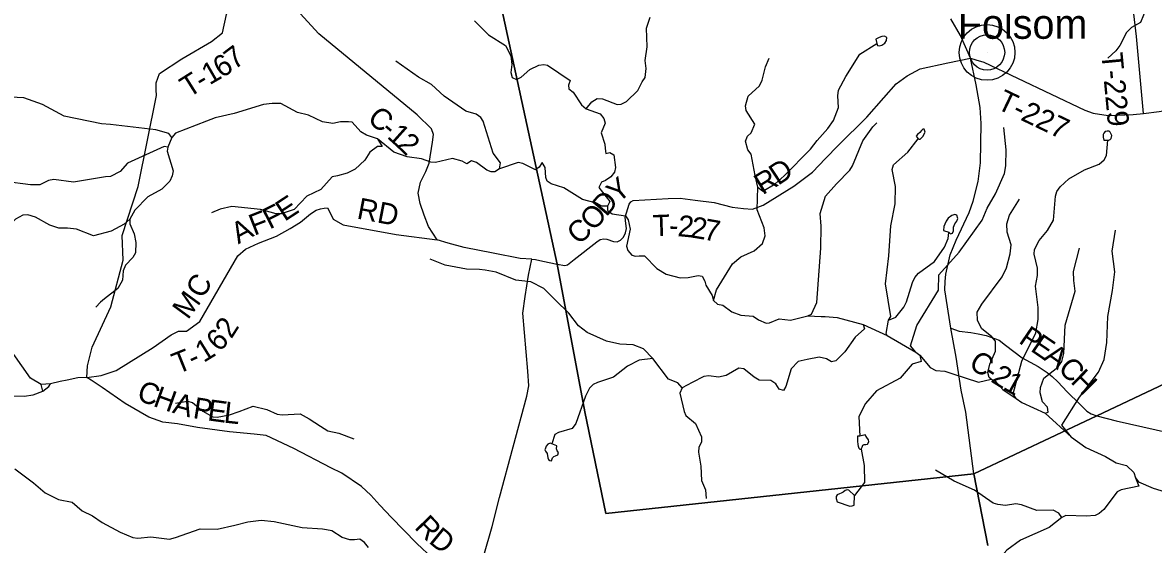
# Model space of a CAD drawing. Extents: x 1525783 to 1900577, y 218250 to 627376.
# Drawn here: x 1644767 to 1660708, y 393753 to 401114 of the extents above; entities that cross this region are included whole.
import ezdxf

# ---------------------------------------------------------------- set-up
doc = ezdxf.new("R2010")
doc.units = 0
for name, color, linetype in [('GM_X_County_Road', 7, 'Continuous'), ('GM_X_County_Road_Text', 7, 'Continuous'), ('GM_X_Major_River', 7, 'Continuous'), ('GM_X_Minor_Lake', 7, 'Continuous'), ('GM_X_Minor_River', 7, 'Continuous'), ('GM_X_State_Route', 7, 'Continuous'), ('GM_X_Township', 7, 'Continuous'), ('GM_X_Township_Road', 7, 'Continuous'), ('GM_X_Township_Road_Text', 7, 'Continuous'), ('GM_X_Township_ROW', 7, 'Continuous'), ('GM_X_Unincorporated', 7, 'Continuous'), ('GM_X_Unincorporated_Location', 7, 'Continuous'), ('GM_X_Unincorporated_Text', 7, 'Continuous')]:
    doc.layers.add(name, color=color, linetype=linetype)

msp = doc.modelspace()

# ---------------------------------------------------------------- linework, layer by layer
at = {"layer": 'GM_X_County_Road'}
for points in [[(1651268, 393598), (1651388, 394007), (1651490, 394416), (1651875, 395845), (1651905, 395992), (1651888, 396197), (1651820, 397016), (1651853, 397252), (1651899, 397551), (1651946, 397777), (1651782, 397784), (1651402, 397860), (1650993, 397940), (1650768, 398002), (1650612, 398048), (1650488, 398239), (1650427, 398398), (1650370, 398560), (1650345, 398709), (1650378, 398864), (1650453, 399013), (1650499, 399129), (1650543, 399427), (1650561, 399534), (1650533, 399613), (1650328, 399812), (1648943, 400956), (1648474, 401474)], [(1657852, 396802), (1657969, 396761), (1658133, 396743), (1658239, 396725), (1658350, 396698), (1658430, 396674), (1658534, 396636), (1658625, 396565), (1658858, 396383), (1659085, 396263), (1659213, 396177), (1659281, 396122), (1659361, 396046), (1659494, 395905), (1659672, 395732), (1659772, 395633), (1659829, 395596), (1659913, 395569), (1660182, 395497), (1660937, 395327)], [(1650547, 393558), (1650322, 393765), (1650134, 393960), (1649968, 394133), (1649805, 394307), (1649674, 394446), (1649544, 394571), (1649267, 394760), (1649112, 394832), (1648592, 395104), (1648202, 395289), (1648032, 395310), (1647684, 395341), (1647230, 395404), (1646951, 395453), (1646744, 395478), (1646545, 395546), (1646214, 395743), (1645886, 395968), (1645735, 396071), (1645673, 396107), (1645544, 396105), (1645393, 396068), (1645294, 396049), (1645159, 396020), (1645030, 396007), (1644878, 396100), (1644544, 396575)]]:
    msp.add_lwpolyline(points, dxfattribs=at)
at = {"layer": 'GM_X_Major_River'}
for points in [[(1651138, 401138), (1651334, 400941), (1651575, 400790), (1651650, 400647), (1651664, 400522), (1651651, 400410), (1651668, 400340), (1651730, 400309), (1651797, 400346), (1651916, 400453), (1652045, 400512), (1652114, 400523), (1652166, 400512), (1652488, 400296), (1652463, 400230), (1652467, 400178), (1652530, 400133), (1652645, 399955), (1652710, 399898), (1652910, 399826), (1652961, 399761), (1652980, 399696), (1652921, 399559), (1652977, 399400), (1652980, 399336), (1652989, 399267), (1653044, 399279), (1653101, 399250), (1653127, 399069), (1653111, 399005), (1653058, 398940), (1652985, 398885), (1652930, 398865), (1652889, 398789), (1653047, 398591), (1653013, 398525), (1653012, 398461), (1653079, 398418), (1653264, 398388), (1653305, 398333), (1653330, 398201), (1653279, 397961), (1653298, 397901), (1653357, 397832), (1653409, 397819), (1653460, 397826), (1653532, 397825), (1653710, 397645), (1653838, 397565), (1654036, 397513), (1654148, 397517), (1654291, 397548), (1654345, 397535), (1654386, 397464), (1654399, 397408), (1654490, 397265), (1654507, 397194), (1654563, 397143), (1654639, 397130), (1654764, 397033), (1654890, 396987), (1655066, 396971), (1655142, 396922), (1655248, 396876), (1655298, 396880), (1655433, 396936), (1655591, 396918), (1655837, 396978), (1656027, 396969), (1656081, 396967), (1656248, 396954), (1656618, 396856), (1656953, 396701), (1657361, 396464), (1657415, 396423), (1657561, 396249), (1657641, 396206), (1657770, 396198), (1657879, 396157), (1658241, 396040), (1658422, 396082), (1658478, 396059), (1658585, 395938), (1658776, 395809), (1658856, 395754), (1659181, 395604), (1659554, 395265), (1659755, 395120), (1660032, 394994), (1660182, 394906), (1660330, 394868), (1660431, 394767), (1660456, 394693)], [(1660456, 394693), (1660499, 394638), (1660705, 394547), (1660937, 394478)]]:
    msp.add_lwpolyline(points, dxfattribs=at)
at = {"layer": 'GM_X_Minor_Lake'}
for points in [[(1656810, 400818), (1656819, 400792), (1656841, 400787), (1656881, 400797), (1656922, 400824), (1656946, 400860), (1656949, 400902), (1656917, 400920), (1656879, 400917), (1656841, 400905), (1656795, 400882)], [(1656795, 400882), (1656810, 400818)], [(1657394, 399474), (1657402, 399468), (1657422, 399469), (1657457, 399509), (1657490, 399566), (1657478, 399609), (1657456, 399611), (1657438, 399591), (1657414, 399564), (1657385, 399534), (1657365, 399512)], [(1657365, 399512), (1657394, 399474)], [(1660064, 399453), (1660080, 399455), (1660097, 399463), (1660111, 399481), (1660122, 399523), (1660100, 399569), (1660083, 399583), (1660056, 399582), (1660030, 399576), (1660012, 399556), (1660002, 399533), (1659999, 399499), (1660008, 399454)], [(1660008, 399454), (1660064, 399453)], [(1657823, 398156), (1657848, 398132), (1657876, 398142), (1657891, 398175), (1657890, 398228), (1657911, 398275), (1657935, 398311), (1657950, 398351), (1657937, 398395), (1657907, 398405), (1657869, 398394), (1657816, 398355), (1657787, 398315), (1657768, 398272), (1657756, 398238), (1657749, 398180)], [(1657749, 398180), (1657823, 398156)], [(1656572, 395279), (1656538, 395279), (1656538, 395241), (1656539, 395211), (1656542, 395161), (1656548, 395137), (1656555, 395113), (1656571, 395098), (1656589, 395098), (1656604, 395126), (1656612, 395154), (1656630, 395163), (1656654, 395163), (1656679, 395169), (1656699, 395198), (1656690, 395230), (1656670, 395261), (1656647, 395297)], [(1656647, 395297), (1656572, 395279)], [(1652227, 395170), (1652203, 395182), (1652173, 395167), (1652150, 395141), (1652136, 395111), (1652129, 395086), (1652139, 395069), (1652160, 395037), (1652169, 394975), (1652181, 394950), (1652199, 394938), (1652221, 394934), (1652236, 394976), (1652254, 394993), (1652280, 395001), (1652312, 395018), (1652321, 395050), (1652301, 395072), (1652294, 395103), (1652297, 395145)], [(1652297, 395145), (1652227, 395170)], [(1656496, 394443), (1656415, 394518), (1656393, 394525), (1656361, 394515), (1656337, 394492), (1656308, 394476), (1656282, 394465), (1656252, 394451), (1656237, 394429), (1656235, 394401), (1656252, 394353), (1656431, 394292), (1656462, 394295), (1656488, 394305)], [(1656488, 394305), (1656496, 394443)]]:
    msp.add_lwpolyline(points, dxfattribs=at)
at = {"layer": 'GM_X_Minor_River'}
for points in [[(1661366, 402944), (1661384, 402875), (1661359, 402810), (1661334, 402624), (1661238, 402279), (1661245, 402227), (1661322, 402055), (1661348, 401925), (1661341, 401863), (1661292, 401797), (1661217, 401763), (1661030, 401734), (1660903, 401672), (1660706, 401505), (1660649, 401434), (1660628, 401378), (1660611, 401322), (1660525, 401116), (1660402, 401044), (1660330, 400973), (1660237, 400790), (1660180, 400713), (1660064, 400611)], [(1652710, 399898), (1652791, 399995), (1652866, 400045), (1652942, 400040), (1653149, 399956), (1653203, 399961), (1653278, 400002), (1653439, 400154), (1653499, 400277), (1653542, 400340), (1653558, 400464), (1653542, 400578), (1653573, 400770), (1653564, 401037), (1653612, 401190)], [(1655131, 398792), (1655200, 398737), (1655374, 398840), (1655504, 398950), (1655873, 399328), (1655969, 399451), (1656120, 399618), (1656198, 399733), (1656267, 399914), (1656258, 400080), (1656270, 400160), (1656373, 400353), (1656569, 400666), (1656810, 400818)], [(1646869, 399491), (1646830, 399548), (1646644, 399599), (1646007, 399674), (1645877, 399684), (1645354, 399795), (1645049, 399960), (1644786, 400054), (1644310, 400074), (1644120, 400131), (1644011, 400173), (1643901, 400281), (1643781, 400327), (1643567, 400347), (1643314, 400413), (1643185, 400483), (1643126, 400502), (1643072, 400513)], [(1651491, 399052), (1651506, 399136), (1651400, 399274), (1651259, 399721), (1651226, 399774), (1651159, 399821), (1651015, 399865), (1650710, 400075), (1650531, 400240), (1650346, 400344), (1650030, 400568)], [(1654507, 397194), (1654549, 397346), (1654774, 397713), (1654894, 397811), (1655081, 397892), (1655199, 397998), (1655235, 398107), (1655221, 398220), (1655123, 398474), (1655131, 398792), (1655093, 398955), (1655038, 399258), (1654993, 399317), (1654957, 399440), (1654986, 399510), (1655037, 399557), (1655091, 399682), (1654968, 399873), (1654958, 399939), (1654996, 400074), (1655157, 400222), (1655194, 400303), (1655239, 400491), (1655293, 400612)], [(1649248, 399712), (1649141, 399692), (1648993, 399714), (1648798, 399808), (1648643, 399844), (1648405, 399974), (1648283, 399974), (1648164, 399960), (1647751, 399833), (1647482, 399771), (1647357, 399721), (1646924, 399552), (1646869, 399491), (1646812, 399358), (1646803, 399298), (1646889, 399024), (1646876, 398952), (1646844, 398875), (1646730, 398764), (1646532, 398657), (1646347, 398470), (1646277, 398341), (1646279, 398277), (1646339, 398136), (1646363, 398013), (1646357, 397867), (1646321, 397798), (1646217, 397693), (1646184, 397610), (1646174, 397480), (1646108, 397365), (1645921, 397218), (1645866, 397172), (1645799, 397099)], [(1653013, 398525), (1652932, 398524), (1652855, 398566), (1652661, 398617), (1652398, 398784), (1652218, 398837), (1652163, 398878), (1652144, 398930), (1652134, 399071), (1652089, 399140), (1652050, 399074), (1651997, 399039), (1651818, 399126), (1651751, 399138), (1651491, 399052), (1651424, 399007), (1651372, 399008), (1651312, 399031), (1651164, 399142), (1651094, 399163), (1651027, 399120), (1650963, 399157), (1650826, 399198), (1650589, 399138), (1650521, 399145), (1650389, 399193), (1650187, 399221), (1650000, 399288), (1649769, 399475), (1649613, 399527), (1649534, 399573), (1649414, 399707), (1649362, 399716), (1649310, 399715), (1649248, 399712)], [(1655837, 396978), (1655888, 397003), (1655963, 397164), (1656022, 397934), (1656027, 398244), (1656012, 398422), (1656084, 398667), (1656239, 398841), (1656431, 399034), (1656468, 399093), (1656612, 399447), (1656752, 399643), (1656809, 399698)], [(1657361, 396464), (1657283, 396556), (1657372, 396839), (1657681, 397340), (1657682, 397556), (1657972, 397874), (1658294, 398325), (1658365, 398496), (1658483, 398696), (1658608, 398984), (1658626, 399094), (1658632, 399318), (1658599, 399633)], [(1646812, 399358), (1646760, 399365), (1646244, 399133), (1646140, 399012), (1646006, 398945), (1645934, 398940), (1645482, 398865), (1645207, 398900), (1645132, 398885), (1645007, 398827), (1644877, 398823), (1644516, 398873), (1644407, 398859), (1644113, 398754), (1643984, 398732)], [(1649769, 399475), (1649837, 399365), (1649771, 399368), (1649661, 399288), (1649591, 399173), (1649455, 399045), (1649342, 398989), (1649207, 398954)], [(1656974, 396916), (1657005, 396969), (1656933, 397429), (1656978, 397825), (1657005, 398245), (1657068, 398558), (1657074, 398800), (1657026, 399042), (1657043, 399105), (1657247, 399284), (1657394, 399474)], [(1658776, 395809), (1658732, 395878), (1658856, 396340), (1659051, 396737), (1659086, 396927), (1659083, 397093), (1659046, 397398), (1659073, 397544), (1659074, 397652), (1659028, 397849), (1659033, 397913), (1659099, 398038), (1659215, 398180), (1659298, 398329), (1659330, 398663), (1659349, 398731), (1659394, 398796), (1659514, 398912), (1659737, 399035), (1659944, 399117), (1660016, 399176), (1660045, 399239), (1660064, 399453)], [(1649207, 398954), (1649130, 398937), (1648973, 398761), (1648775, 398664), (1648595, 398477), (1648410, 398416), (1648340, 398415), (1648119, 398475), (1647715, 398520), (1647550, 398482), (1647429, 398430)], [(1658422, 396082), (1658393, 396108), (1658376, 396176), (1658402, 396296), (1658484, 396481), (1658484, 396619), (1658429, 396682), (1658285, 396797), (1658229, 396916), (1658226, 397030), (1658288, 397141), (1658575, 397529), (1658638, 397656), (1658691, 397853), (1658701, 397979), (1658648, 398158), (1658640, 398275), (1658680, 398396), (1658820, 398624)], [(1646277, 398341), (1646197, 398272), (1646013, 398173), (1645766, 398105), (1645527, 398201), (1645399, 398212), (1645277, 398212), (1645150, 398254), (1644949, 398371), (1644838, 398401), (1644770, 398398), (1644665, 398340), (1644553, 398228), (1644484, 398205), (1644340, 398199)], [(1656953, 396701), (1656943, 396730), (1656974, 396916), (1657077, 396958), (1657190, 397098), (1657229, 397174), (1657312, 397446), (1657347, 397516), (1657396, 397581), (1657621, 397744), (1657763, 397947), (1657817, 398067), (1657823, 398155)], [(1659554, 395265), (1659418, 395435), (1659667, 395830), (1659936, 396182), (1660013, 396361), (1660050, 396603), (1660068, 396966), (1660133, 397334), (1660164, 397596), (1660129, 397891), (1660175, 398185)], [(1659181, 395604), (1659223, 395617), (1659214, 395690), (1659147, 395765), (1659112, 395891), (1659119, 395967), (1659163, 396097), (1659363, 396255), (1659416, 396331), (1659446, 396448), (1659463, 396845), (1659605, 397326), (1659587, 397477), (1659582, 397605), (1659668, 397933)], [(1654063, 395961), (1654004, 396034), (1653873, 396084), (1653652, 396377), (1653520, 396511), (1653372, 396570), (1653186, 396577), (1652997, 396622), (1652726, 396741), (1652603, 396836), (1652468, 397014), (1652281, 397198), (1652117, 397365), (1651931, 397458), (1651719, 397482), (1651442, 397593), (1651290, 397621), (1651206, 397633), (1651024, 397634), (1650723, 397693), (1650514, 397777)], [(1656618, 396856), (1656634, 396793), (1656502, 396676), (1656358, 396470), (1656233, 396344), (1656169, 396327), (1656102, 396370), (1655996, 396392), (1655829, 396363), (1655702, 396331), (1655600, 396231), (1655526, 395980), (1655495, 395926), (1655433, 395945), (1655385, 396016), (1655315, 396065), (1655151, 396070), (1655080, 396114), (1654933, 396230), (1654863, 396237), (1654685, 396134), (1654575, 396114), (1654441, 396131), (1654372, 396120), (1654205, 396037), (1654063, 395961), (1654032, 395887), (1654092, 395626), (1654117, 395572), (1654255, 395457), (1654338, 395271), (1654339, 395197), (1654298, 395126), (1654296, 395054), (1654327, 394857), (1654336, 394655), (1654394, 394521), (1654402, 394401)], [(1653652, 396377), (1653459, 396352), (1653293, 396269), (1653096, 396112), (1652871, 396038), (1652808, 396009), (1652757, 395956), (1652703, 395846), (1652566, 395458), (1652515, 395389), (1652320, 395330), (1652269, 395303), (1652227, 395170)], [(1657415, 396423), (1657435, 396335), (1657309, 396295), (1657139, 396100), (1656807, 395921), (1656652, 395740), (1656555, 395559), (1656572, 395279)], [(1646921, 395745), (1647090, 395776), (1647162, 395755), (1647306, 395633), (1647449, 395554), (1647509, 395549), (1647683, 395580), (1647818, 395626), (1648018, 395703), (1648209, 395658), (1648356, 395589), (1648426, 395580), (1648681, 395594), (1648806, 395524), (1648968, 395421)], [(1648968, 395421), (1649069, 395357), (1649225, 395324), (1649438, 395243)], [(1656589, 395098), (1656633, 394865), (1656635, 394625), (1656496, 394443)], [(1644657, 394821), (1644918, 394623), (1645086, 394480), (1645274, 394387), (1645464, 394348), (1645606, 394229), (1645753, 394158), (1645886, 394062), (1646140, 393926), (1646320, 393849), (1646392, 393842), (1646575, 393861), (1646837, 393826), (1646921, 393849), (1647272, 393975), (1647508, 393967), (1647759, 394023), (1647940, 394072), (1648131, 394095), (1648315, 394078), (1648708, 393991), (1648996, 393975), (1649129, 393950)], [(1659418, 394134), (1659377, 394195), (1659295, 394234), (1659064, 394230), (1658848, 394313), (1658770, 394324), (1658623, 394302), (1658517, 394315), (1658451, 394336), (1658185, 394516), (1657899, 394647), (1657638, 394801)], [(1660456, 394693), (1660503, 394574), (1660253, 394523), (1660197, 394495), (1660011, 394247), (1659946, 394188), (1659886, 394162), (1659761, 394150), (1659474, 394159), (1659418, 394134), (1659240, 393994), (1658834, 393812), (1658642, 393670), (1658534, 393550), (1658438, 393408), (1658264, 393234), (1658076, 393114), (1657949, 393066), (1657866, 393037), (1657761, 393014), (1657573, 393012), (1657439, 393048), (1657241, 393150)], [(1649642, 393710), (1649585, 393781), (1649521, 393828), (1649445, 393819), (1649381, 393818), (1649273, 393851), (1649127, 393945)]]:
    msp.add_lwpolyline(points, dxfattribs=at)
at = {"layer": 'GM_X_State_Route'}
msp.add_lwpolyline([(1658374, 393738), (1658179, 394747), (1658063, 395617), (1658000, 395930), (1657927, 396395), (1657852, 396802), (1657769, 397343), (1657771, 397462), (1657780, 397565), (1657845, 397837), (1657929, 398044), (1658113, 398436), (1658169, 398596), (1658239, 398871), (1658273, 399137), (1658282, 399689), (1658264, 399917), (1658210, 400237), (1658131, 400613), (1657991, 400933), (1657853, 401168)], dxfattribs=at)
at = {"layer": 'GM_X_Township'}
for points in [[(1661749, 396438), (1659913, 395569), (1658179, 394747), (1652989, 394189), (1652692, 395623), (1652305, 397706), (1650662, 405267), (1651069, 413347), (1650439, 413581), (1650402, 413595), (1650217, 413656), (1650122, 413676), (1650072, 413681), (1650002, 413688), (1649935, 413685), (1649751, 413665), (1649536, 413631), (1649377, 413604), (1649205, 413568), (1648932, 413497), (1648350, 413338), (1647880, 413222), (1648706, 417404)], [(1641988, 405951), (1645273, 405681), (1647095, 405541), (1650364, 405281), (1650662, 405267), (1652305, 397706), (1652692, 395623), (1652989, 394189), (1658179, 394747), (1658374, 393738)], [(1658374, 393738), (1658179, 394747), (1659913, 395569), (1661749, 396438)]]:
    msp.add_lwpolyline(points, dxfattribs=at)
at = {"layer": 'GM_X_Township_Road'}
for points in [[(1660571, 399830), (1660470, 400916), (1660415, 401396), (1660418, 401755), (1660457, 402101), (1660468, 402313), (1660458, 402419), (1660442, 402470), (1660335, 402516), (1660235, 402521)], [(1646650, 400164), (1646650, 400166), (1646648, 400262), (1646695, 400395), (1647010, 400604), (1647429, 400847), (1647586, 400969), (1647643, 401227), (1647845, 401713), (1647859, 401896), (1647920, 402075)], [(1652099, 397750), (1652305, 397706), (1652413, 397687), (1652448, 397697), (1652541, 397771), (1652861, 398020), (1652908, 398053), (1652960, 398064), (1653005, 398058), (1653098, 398026), (1653149, 398021), (1653195, 398044), (1653240, 398089), (1653268, 398150), (1653278, 398211), (1653272, 398278), (1653262, 398368), (1653319, 398553), (1653340, 398586), (1653375, 398602), (1653868, 398633), (1654036, 398639), (1654250, 398608), (1654517, 398577), (1654772, 398509), (1654932, 398491), (1655055, 398480), (1655207, 398538), (1655638, 398806), (1655901, 399006), (1656084, 399195), (1656263, 399380), (1656667, 399781), (1656908, 400053), (1657083, 400249), (1657238, 400364), (1657419, 400460), (1657811, 400544), (1658131, 400613)], [(1658131, 400613), (1658205, 400587), (1658316, 400556), (1659744, 399880), (1659859, 399837), (1660070, 399804), (1660425, 399815), (1660571, 399830), (1660788, 399858), (1661185, 399931), (1661510, 399957), (1661736, 399955), (1661867, 399930), (1662064, 399875), (1662231, 399823), (1662550, 399769), (1662888, 399741), (1663106, 399712), (1663238, 399684)], [(1645673, 396107), (1645873, 396138), (1646087, 396204), (1646607, 396531), (1646861, 396708), (1646962, 396760), (1647078, 396762), (1647267, 396897), (1647801, 397824), (1647911, 397919), (1648091, 398003), (1648346, 398100), (1648538, 398211), (1648684, 398300), (1648823, 398414), (1648906, 398468), (1648967, 398487), (1649017, 398498), (1649065, 398501), (1649110, 398412), (1649144, 398341), (1649285, 398262), (1650032, 398123), (1650612, 398048)], [(1651946, 397777), (1651995, 397771), (1652099, 397750)], [(1642631, 394542), (1642786, 395227), (1642981, 396093), (1643006, 396169), (1643015, 396201), (1643054, 396220), (1644017, 395948), (1644634, 395848), (1644787, 395845), (1644913, 395862), (1645053, 395916), (1645136, 395980), (1645159, 396020)], [(1645053, 395916), (1645030, 396007)]]:
    msp.add_lwpolyline(points, dxfattribs=at)
at = {"layer": 'GM_X_Township_ROW'}
msp.add_lwpolyline([(1645673, 396107), (1645681, 396272), (1645748, 396535), (1646008, 397105), (1646185, 397761), (1646172, 398110), (1646397, 398801), (1646652, 400084), (1646650, 400164)], dxfattribs=at)
at = {"layer": 'GM_X_Unincorporated'}
for radius in [393, 249]:
    msp.add_circle((1658363, 400693), radius, dxfattribs=at)
at = {"layer": 'GM_X_Unincorporated_Location'}
msp.add_line((1658363, 400693), (1658363, 400693), dxfattribs=at)

# ---------------------------------------------------------------- texts
at = {"layer": 'GM_X_County_Road_Text'}
for s, rotation, p in [('C', 319.9393, (1649611, 399733)), ('-', 319.4173, (1649799, 399575)), ('1', 318.2748, (1649891, 399496)), ('2', 316.1316, (1650027, 399375)), ('P', 325.7129, (1658795, 396605)), ('E', 325.6895, (1658962, 396491)), ('A', 324.3425, (1659146, 396365)), ('C', 327.6405, (1658088, 396256)), ('C', 314.5985, (1659350, 396220)), ('-', 327.7602, (1658297, 396123)), ('2', 328.1867, (1658403, 396056)), ('1', 330.5207, (1658572, 395952)), ('H', 315.6346, (1659527, 396040)), ('C', 340.0202, (1646361, 395795)), ('H', 340.1932, (1646593, 395710)), ('A', 344.6929, (1646866, 395613)), ('P', 351.135, (1647157, 395536)), ('E', 352.2904, (1647363, 395504)), ('L', 353.8382, (1647594, 395472)), ('R', 314.2521, (1650279, 393986)), ('D', 320.9771, (1650479, 393784))]:
    msp.add_text(s, height=300, rotation=rotation, dxfattribs=at).set_placement(p)
at = {"layer": 'GM_X_Township_Road_Text'}
for s, rotation, p in [('7', 37.123, (1647751, 400439)), ('6', 31.7393, (1647569, 400324)), ('T-229', 275.3474, (1659974, 400678)), ('1', 30.1083, (1647401, 400227)), ('T', 32.1828, (1647107, 400046)), ('-', 30.7054, (1647295, 400164)), ('T-227', 334.4397, (1658482, 399909)), ('R', 31.6827, (1655199, 398675)), ('D', 33.3833, (1655417, 398810)), ('Y', 39.8182, (1653157, 398556)), ('D', 49.9464, (1652997, 398364)), ('F', 26.9956, (1648249, 398192)), ('E', 33.2238, (1648460, 398301)), ('RD', 349.0775, (1649467, 398352)), ('F', 21.4203, (1648031, 398105)), ('O', 48.9775, (1652820, 398161)), ('T', 2.1819, (1653656, 398099)), ('2', 354.2609, (1653993, 398103)), ('A', 28.0697, (1647807, 397984)), ('C', 40.8053, (1652601, 397967)), ('-', 357.6184, (1653874, 398107)), ('2', 350.9967, (1654172, 398085)), ('7', 349.9837, (1654353, 398056)), ('C', 60.1877, (1647309, 397206)), ('M', 53.7811, (1647097, 396912)), ('2', 57.6596, (1647710, 396643)), ('6', 45.4885, (1647537, 396457)), ('1', 31.7289, (1647319, 396311)), ('T', 21.9295, (1646949, 396151)), ('-', 24.448, (1647170, 396240))]:
    msp.add_text(s, height=300, rotation=rotation, dxfattribs=at).set_placement(p)
at = {"layer": 'GM_X_Unincorporated_Text'}
msp.add_text('Folsom', height=417, rotation=0, dxfattribs=at).set_placement((1657950, 400885))

doc.saveas('drawing.dxf')
